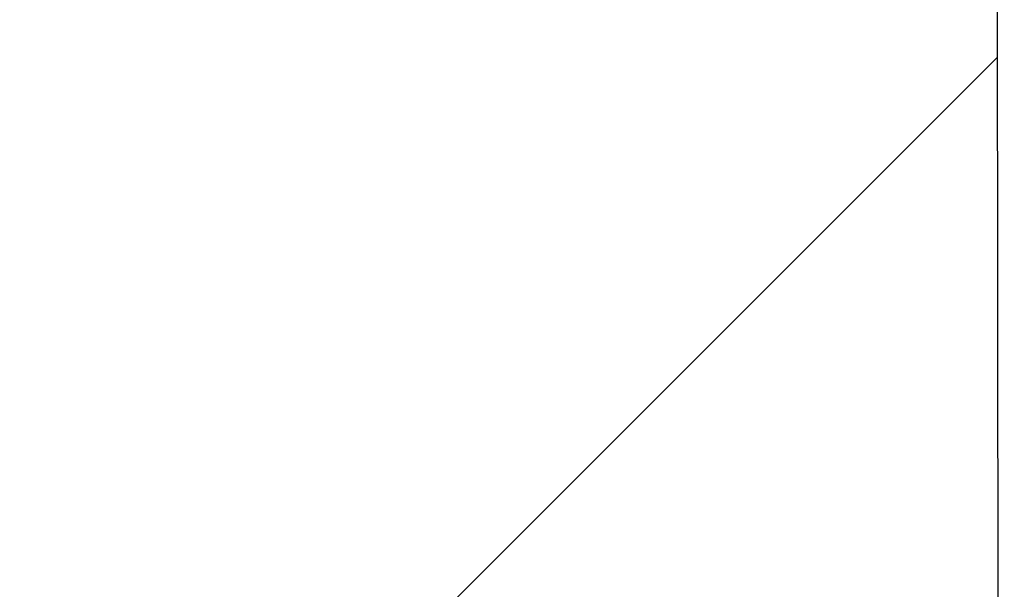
# Model space of a CAD drawing. Header units: millimetres. Extents: x -3395 to 5934498, y -177084 to 63013.
# Tile 385 of 652: x 109520 to 109578, y -48051 to -48017. Entities that reach past the tile are written whole.
import ezdxf

# ---------------------------------------------------------------- set-up
doc = ezdxf.new("R2010")
doc.units = ezdxf.units.MM

msp = doc.modelspace()

# ---------------------------------------------------------------- hatches: boundary and pattern name
at = {"lineweight": 9}
h = msp.add_hatch(dxfattribs=at)
h.set_pattern_fill('ANSI33', color=256, scale=50)
h.set_pattern_definition([(45, (0, -1340.02), (-224.5064, 224.5064), []), (45, (224.5, -1340.02), (-224.5064, 224.5064), [158.75, -79.375])])
h.paths.add_polyline_path([(109576.98347, -47713.05646), (109142.98347, -47707.2569), (109142.98347, -47636.98964), (109008.33601, -47636.98964, -1), (108987.63094, -47636.98964), (108852.98347, -47636.98964), (108852.98347, -47902.76692), (108952.98347, -47902.76692), (108952.98347, -47912.76692), (108852.98347, -47912.76692), (108852.98347, -48072.76692), (108952.98347, -48072.76692), (108952.98347, -48082.7669), (109130.9978, -48082.76692, -0.41421352), (109127.99781, -48079.76692), (109127.99781, -48076.76692), (109174.39781, -48076.76692), (109174.39781, -48066.76692), (109299.48485, -48066.76692), (109299.48485, -48064.76692), (109459.48485, -48064.76692), (109577.25974, -48066.76692)])
h.paths.add_polyline_path([(109577.27224, -48082.76692), (109187.99781, -48082.76692), (109187.99781, -48116.76692), (109176.98347, -48116.76945), (109176.98343, -48260.05642), (109176.98331, -48521.69973), (109577.61507, -48521.69973)])
edge = h.paths.add_edge_path()
edge.add_line((109142.98347, -46516.26793), (109139.48347, -46516.26793))
edge.add_arc((109139.48347, -46512.76793), 3.5, 180, 270, ccw=False)
edge.add_line((109135.98347, -46512.76793), (109135.98347, -46496.76793))
edge.add_arc((109128.98347, -46496.76793), 7, 0, 90)
edge.add_line((109128.98347, -46489.76793), (109084.98347, -46489.76793))
edge.add_arc((109084.98347, -46487.76793), 2, 180, 270, ccw=False)
edge.add_line((109082.98347, -46487.76793), (109082.98347, -46484.76793))
edge.add_arc((109084.98347, -46484.76793), 2, 90, 180, ccw=False)
edge.add_line((109084.98347, -46482.76793), (108992.98347, -46482.76793))
edge.add_line((108992.98347, -46482.76793), (108992.98347, -46782.76793))
edge.add_line((108992.98347, -46782.76793), (108852.98347, -46782.76793))
edge.add_line((108852.98347, -46782.76793), (108852.98347, -47636.98964))
edge.add_line((108852.98347, -47636.98964), (108987.63094, -47636.98964))
edge.add_arc((108997.98347, -47636.98964), 10.35253, 0, 180, ccw=False)
edge.add_line((109008.33601, -47636.98964), (109142.98347, -47636.98964))
edge.add_line((109142.98347, -47636.98964), (109142.98347, -47131.80114))
edge.add_line((109142.98347, -47131.80114), (109095.4832, -47131.80114))
edge.add_line((109095.4832, -47131.80114), (109095.4832, -47128.66078))
edge.add_line((109095.4832, -47128.66078), (109142.98347, -47128.66078))
edge.add_line((109142.98347, -47128.66078), (109142.98347, -46516.26793))

# ---------------------------------------------------------------- linework, layer by layer
msp.add_line((109577.61507, -48521.69973), (109576.98347, -47713.05646))

doc.saveas('drawing.dxf')
